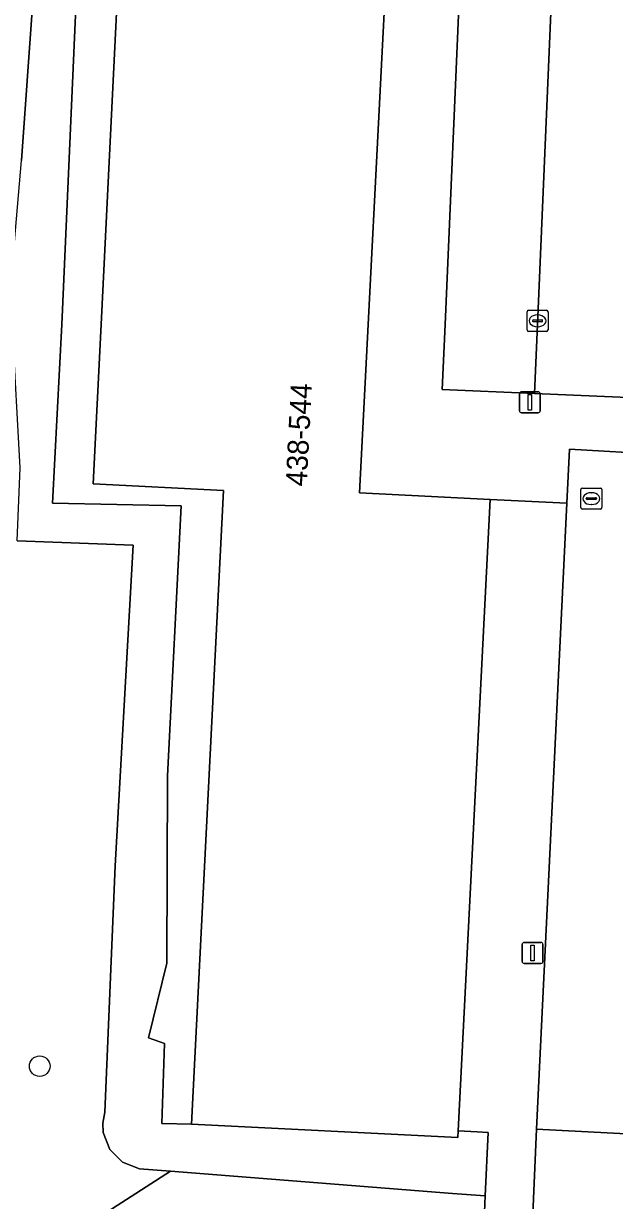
# Model space of a CAD drawing. Extents: x 162989 to 165008, y 383432 to 384338.
# Drawn here: x 164754.5 to 164782.6, y 383958.3 to 384014.3 of the extents above; entities that cross this region are included whole.
import ezdxf

# ---------------------------------------------------------------- set-up
doc = ezdxf.new("R2010")
doc.units = 0
for name, color, linetype in [('IMGEO_Boom', 7, 'Continuous'), ('IMGEO_Grasland_overig', 7, 'Continuous'), ('IMGEO_Groenvoorziening', 7, 'Continuous'), ('IMGEO_Kolk', 7, 'Continuous'), ('IMGEO_Lichtmast', 7, 'Continuous'), ('IMGEO_Pand', 7, 'Continuous'), ('IMGEO_Pand_nummerreeks', 7, 'Continuous'), ('IMGEO_Parkeervlak_open', 7, 'Continuous'), ('IMGEO_Rijbaan_lokaal_open', 7, 'Continuous'), ('IMGEO_Rioolput', 7, 'Continuous'), ('IMGEO_Voetpad_open', 7, 'Continuous')]:
    doc.layers.add(name, color=color, linetype=linetype)

msp = doc.modelspace()

# ---------------------------------------------------------------- linework, layer by layer
at = {"layer": 'IMGEO_Boom'}
msp.add_circle((164755.252, 383964.729), 0.489, dxfattribs=at)
at = {"layer": 'IMGEO_Grasland_overig'}
msp.add_lwpolyline([(164755.174, 384018.959), (164757.143, 384019.035), (164756.3, 383999.998), (164755.856, 383991.502), (164761.978, 383991.377), (164761.323, 383978.527), (164761.284, 383969.625), (164760.415, 383966.071), (164761.176, 383965.803), (164761.056, 383961.994), (164762.462, 383961.973), (164763.988, 383992.104), (164757.796, 383992.417), (164758.17, 384000), (164759.14, 384019.653), (164755.226, 384019.842)], close=True, dxfattribs=at)
for points in [[(164754.181, 383989.706), (164759.696, 383989.503), (164758.84, 383974.253), (164758.339, 383962.533), (164758.244, 383962.01), (164758.268, 383961.576), (164758.579, 383960.769), (164759.191, 383960.159), (164759.999, 383959.85), (164761.469, 383959.734), (164774.867, 383958.674), (164776.418, 383958.564), (164776.554, 383961.568), (164776.039, 383961.601), (164775.13, 383961.659), (164775.113, 383961.332), (164762.462, 383961.973), (164761.056, 383961.994), (164761.176, 383965.803), (164760.415, 383966.071), (164761.284, 383969.625), (164761.323, 383978.527), (164761.978, 383991.377), (164755.856, 383991.502), (164756.3, 383999.998), (164757.143, 384019.035)], [(164755.174, 384018.959), (164754.383, 384007.798)]]:
    msp.add_lwpolyline(points, dxfattribs=at)
at = {"layer": 'IMGEO_Groenvoorziening'}
for points in [[(164759.696, 383989.503), (164754.181, 383989.706), (164754.331, 383993.177), (164753.959, 383999.836), (164753.958, 384000), (164754.054, 384003.905), (164754.383, 384007.798), (164755.174, 384018.959), (164755.226, 384019.842), (164745.821, 384020.295), (164745.74, 384018.365), (164745.326, 384018.366), (164745.026, 384011.303)], [(164738.673, 383964.214), (164749.193, 383948.576), (164749.257, 383949.209), (164753.248, 383949.017), (164775.939, 383947.926), (164776.074, 383950.928), (164776.315, 383956.274), (164773.063, 383953.594), (164768.427, 383951.849), (164763.494, 383951.24), (164759.572, 383952.98), (164757.888, 383954.579), (164757.29, 383957.034), (164761.469, 383959.734), (164759.999, 383959.85), (164759.191, 383960.159), (164758.579, 383960.769), (164758.268, 383961.576), (164758.244, 383962.01), (164758.339, 383962.533), (164758.84, 383974.253), (164759.696, 383989.503)]]:
    msp.add_lwpolyline(points, dxfattribs=at)
for points in [[(164783.229, 383956.921), (164783.38, 383960.292), (164783.434, 383961.496), (164778.849, 383961.739), (164778.377, 383950.714), (164781.774, 383950.551), (164782.673, 383950.509), (164782.941, 383950.496), (164812.301, 383949.089), (164808.949, 383959.036), (164806.447, 383959.138), (164806.218, 383954.172), (164783.153, 383955.222)], [(164761.469, 383959.734), (164757.29, 383957.034), (164757.888, 383954.579), (164759.572, 383952.98), (164763.494, 383951.24), (164768.427, 383951.849), (164773.063, 383953.594), (164776.315, 383956.274), (164776.418, 383958.564), (164774.867, 383958.674)]]:
    msp.add_lwpolyline(points, close=True, dxfattribs=at)
at = {"layer": 'IMGEO_Kolk'}
for p, q in [((164778.405, 383999.744), (164778.405, 384000.596)), ((164778.48, 384000.67), (164779.332, 384000.67)), ((164778.664, 384000.164), (164778.664, 384000.176)), ((164779.102, 384000.127), (164778.704, 384000.127)), ((164778.707, 384000.213), (164779.105, 384000.213)), ((164778.893, 384000.45), (164778.918, 384000.45)), ((164779.148, 384000.176), (164779.148, 384000.164)), ((164779.406, 384000.596), (164779.406, 383999.744)), ((164779.332, 383999.67), (164778.48, 383999.67)), ((164778.916, 383999.89), (164778.891, 383999.89))]:
    msp.add_line(p, q, dxfattribs=at)
for points in [[(164778.405, 383999.744), (164778.405, 384000.596)], [(164778.48, 384000.67), (164779.332, 384000.67)], [(164779.406, 384000.596), (164779.406, 383999.744)], [(164779.332, 383999.67), (164778.48, 383999.67)]]:
    msp.add_lwpolyline(points, dxfattribs=at)
for centre, radius, start, end in [((164778.482, 384000.594), 0.0765, 91.552, 178.448), ((164778.482, 384000.594), 0.0765, 91.552, 178.448), ((164778.704, 384000.173), 0.0403, 85.8775, 175.7526), ((164778.701, 384000.163), 0.0366, 178.938, 274.7102), ((164779.105, 384000.17), 0.043, 264.8664, 352.4533), ((164779.109, 384000.175), 0.0386, 1.7309, 96.639), ((164779.33, 384000.594), 0.0765, 1.552, 88.448), ((164779.33, 384000.594), 0.0765, 1.552, 88.448), ((164778.482, 383999.746), 0.0765, 181.552, 268.448), ((164778.482, 383999.746), 0.0765, 181.552, 268.448), ((164779.33, 383999.746), 0.0765, 271.552, 358.448), ((164779.33, 383999.746), 0.0765, 271.552, 358.448)]:
    msp.add_arc(centre, radius, start, end, dxfattribs=at)
for centre, major_axis, ratio, start_param, end_param in [((164778.892, 384000.17), (-0.387, 0.002), 0.722429, 4.712389, 7.853982), ((164778.917, 384000.17), (-0.39, 0.002), 0.717154, 1.570796, 4.712389)]:
    msp.add_ellipse(centre, major_axis=major_axis, ratio=ratio, start_param=start_param, end_param=end_param, dxfattribs=at)
at = {"layer": 'IMGEO_Lichtmast'}
for p, q in [((164778.143, 383996.795), (164778.933, 383996.795)), ((164778.933, 383996.795), (164778.143, 383996.795)), ((164778.043, 383995.895), (164778.043, 383996.695)), ((164778.043, 383996.695), (164778.043, 383995.895)), ((164779.033, 383996.695), (164779.033, 383995.895)), ((164779.033, 383995.895), (164779.033, 383996.695)), ((164778.933, 383995.795), (164778.143, 383995.795)), ((164778.143, 383995.795), (164778.933, 383995.795)), ((164778.173, 383969.71), (164778.173, 383970.51)), ((164778.173, 383970.51), (164778.173, 383969.71)), ((164778.273, 383970.61), (164779.063, 383970.61)), ((164779.063, 383970.61), (164778.273, 383970.61)), ((164779.163, 383970.51), (164779.163, 383969.71)), ((164779.163, 383969.71), (164779.163, 383970.51)), ((164779.063, 383969.61), (164778.273, 383969.61)), ((164778.273, 383969.61), (164779.063, 383969.61))]:
    msp.add_line(p, q, dxfattribs=at)
for points in [[(164778.463, 383996.67), (164778.613, 383996.67), (164778.613, 383995.92), (164778.463, 383995.92), (164778.463, 383996.67)], [(164778.593, 383970.485), (164778.743, 383970.485), (164778.743, 383969.735), (164778.593, 383969.735), (164778.593, 383970.485)]]:
    msp.add_lwpolyline(points, dxfattribs=at)
for centre, start, end in [((164778.143, 383996.695), 90, 180), ((164778.143, 383996.695), 90, 180), ((164778.933, 383996.695), 0, 90), ((164778.933, 383996.695), 360, 90), ((164778.143, 383995.895), 180, 270), ((164778.143, 383995.895), 180, 270), ((164778.933, 383995.895), 270, 0), ((164778.933, 383995.895), 270, 0), ((164778.273, 383970.51), 90, 180), ((164778.273, 383970.51), 90, 180), ((164779.063, 383970.51), 0, 90), ((164779.063, 383970.51), 360, 90), ((164778.273, 383969.71), 180, 270), ((164778.273, 383969.71), 180, 270), ((164779.063, 383969.71), 270, 0), ((164779.063, 383969.71), 270, 0)]:
    msp.add_arc(centre, 0.1, start, end, dxfattribs=at)
at = {"layer": 'IMGEO_Pand'}
msp.add_lwpolyline([(164775.113, 383961.332), (164775.13, 383961.659), (164776.649, 383991.673), (164771.376, 383991.941), (164770.443, 383991.988), (164770.855, 384000), (164771.841, 384019.159), (164767.375, 384019.398), (164759.149, 384019.837), (164759.14, 384019.653), (164758.17, 384000), (164757.796, 383992.417), (164763.988, 383992.104), (164762.462, 383961.973)], close=True, dxfattribs=at)
at = {"layer": 'IMGEO_Parkeervlak_open'}
for points in [[(164775.324, 384018.76), (164774.51, 384000), (164774.367, 383996.905), (164778.759, 383996.718), (164778.898, 384000), (164779.688, 384018.534)], [(164784.812, 383993.808), (164780.429, 383994.07), (164780.303, 383991.494), (164778.849, 383961.739), (164783.434, 383961.496)]]:
    msp.add_lwpolyline(points, close=True, dxfattribs=at)
at = {"layer": 'IMGEO_Rijbaan_lokaal_open'}
msp.add_lwpolyline([(164779.825, 384022.483), (164779.698, 384018.825), (164779.891, 384018.814), (164779.869, 384018.525), (164779.688, 384018.534), (164778.898, 384000), (164778.759, 383996.718), (164791.345, 383996.173), (164791.524, 384000), (164791.587, 384001.244), (164789.211, 384001.316)], dxfattribs=at)
at = {"layer": 'IMGEO_Rioolput'}
for p, q in [((164780.961, 383991.29), (164780.961, 383992.142)), ((164781.036, 383992.216), (164781.888, 383992.216)), ((164781.22, 383991.71), (164781.22, 383991.722)), ((164781.263, 383991.759), (164781.661, 383991.759)), ((164781.449, 383991.996), (164781.474, 383991.996)), ((164781.704, 383991.722), (164781.704, 383991.71)), ((164781.962, 383992.142), (164781.962, 383991.29)), ((164781.888, 383991.216), (164781.036, 383991.216)), ((164781.658, 383991.673), (164781.26, 383991.673)), ((164781.472, 383991.436), (164781.447, 383991.436))]:
    msp.add_line(p, q, dxfattribs=at)
for points in [[(164780.961, 383991.29), (164780.961, 383992.142)], [(164781.036, 383992.216), (164781.888, 383992.216)], [(164781.962, 383992.142), (164781.962, 383991.29)], [(164781.888, 383991.216), (164781.036, 383991.216)]]:
    msp.add_lwpolyline(points, dxfattribs=at)
for centre, radius, start, end in [((164781.038, 383992.14), 0.0765, 91.552, 178.448), ((164781.038, 383992.14), 0.0765, 91.552, 178.448), ((164781.26, 383991.719), 0.0403, 85.8775, 175.7526), ((164781.665, 383991.721), 0.0386, 1.7309, 96.639), ((164781.886, 383992.14), 0.0765, 1.552, 88.448), ((164781.886, 383992.14), 0.0765, 1.552, 88.448), ((164781.038, 383991.292), 0.0765, 181.552, 268.448), ((164781.038, 383991.292), 0.0765, 181.552, 268.448), ((164781.257, 383991.709), 0.0366, 178.938, 274.7102), ((164781.661, 383991.716), 0.043, 264.8664, 352.4533), ((164781.886, 383991.292), 0.0765, 271.552, 358.448), ((164781.886, 383991.292), 0.0765, 271.552, 358.448)]:
    msp.add_arc(centre, radius, start, end, dxfattribs=at)
for centre, major_axis, ratio, start_param, end_param in [((164781.448, 383991.716), (-0.387, 0.002), 0.722429, 4.712389, 7.853982), ((164781.473, 383991.716), (-0.39, 0.002), 0.717154, 1.570796, 4.712389)]:
    msp.add_ellipse(centre, major_axis=major_axis, ratio=ratio, start_param=start_param, end_param=end_param, dxfattribs=at)
at = {"layer": 'IMGEO_Voetpad_open'}
msp.add_lwpolyline([(164771.841, 384019.159), (164770.855, 384000), (164770.443, 383991.988), (164771.376, 383991.941), (164776.649, 383991.673), (164780.303, 383991.494), (164780.429, 383994.07), (164784.812, 383993.808), (164790.264, 383993.562), (164790.769, 383993.539), (164795.379, 383993.366), (164795.235, 383990.356), (164794.059, 383965.791), (164806.919, 383965.184), (164806.817, 383965.603), (164794.574, 383966.204), (164795.836, 383993.321), (164797.872, 383993.221), (164796.977, 383995.926), (164791.345, 383996.173), (164778.759, 383996.718), (164774.367, 383996.905), (164774.51, 384000), (164775.324, 384018.76)], dxfattribs=at)
msp.add_lwpolyline([(164780.303, 383991.494), (164776.649, 383991.673), (164775.13, 383961.659), (164776.039, 383961.601), (164776.554, 383961.568), (164776.418, 383958.564), (164776.315, 383956.274), (164776.074, 383950.928), (164778.377, 383950.714), (164778.849, 383961.739)], close=True, dxfattribs=at)

# ---------------------------------------------------------------- texts
at = {"layer": 'IMGEO_Pand_nummerreeks'}
msp.add_text('438-544', height=1, rotation=87.0563, dxfattribs=at).set_placement((164767.935, 383992.279))

doc.saveas('drawing.dxf')
